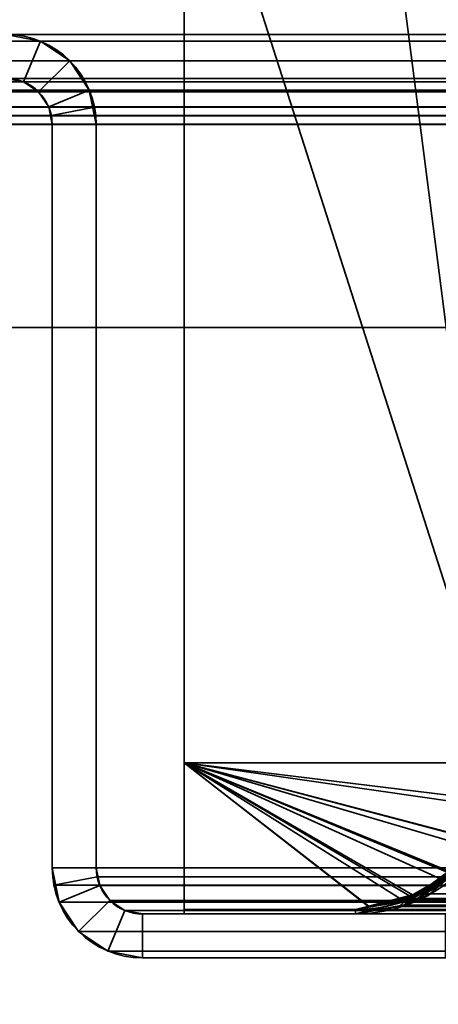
# Model space of a CAD drawing. Header units: millimetres. Extents: x -603 to 3703, y -115 to 193.
# Tile 585 of 656: x 1022 to 1037, y 47 to 81. Entities that reach past the tile are written whole.
import ezdxf

# ---------------------------------------------------------------- set-up
doc = ezdxf.new("R2010")
doc.units = ezdxf.units.MM
doc.layers.add('152', color=7, linetype='Continuous', true_color=0xffffff)

# ---------------------------------------------------------------- blocks, each defined once
blk = doc.blocks.new('UG_SURFACE_002')
at = {"layer": '152', "color": 252, "linetype": 'Continuous', "lineweight": 35}
for points in [[(2165, -18, 2212.25), (2165, 174.4, 2212.25), (835, 174.4, 2212.25), (835, -18, 2212.25)], [(985, -18, 2062.25), (985, 174.4, 2062.25), (2015, 174.4, 2062.25), (2015, -18, 2062.25)]]:
    blk.add_3dface(points, dxfattribs=at)
blk = doc.blocks.new('UG_SURFACE_050')
at = {"layer": '152', "color": 252, "linetype": 'Continuous', "lineweight": 35}
for points in [[(1023.099, 79.766, 2024.151), (1023.099, 79.766, -8.75), (1021.92, 80, -8.75), (1021.92, 80, 2025.33)], [(1021.92, 78.5, 2025.33), (1022.525, 78.38, 2024.725), (1023.099, 79.766, 2024.151), (1021.92, 80, 2025.33)], [(1021.92, 80, -8.75), (1023.099, 79.766, -8.75), (1022.525, 78.38, -8.75), (1021.92, 78.5, -8.75)], [(1022.525, 78.38, 2024.725), (1023.037, 78.037, 2024.213), (1024.098, 79.098, 2023.152), (1023.099, 79.766, 2024.151)], [(1023.037, 78.037, -8.75), (1022.525, 78.38, -8.75), (1023.099, 79.766, -8.75), (1024.098, 79.098, -8.75)], [(1024.098, 79.098, 2023.152), (1024.098, 79.098, -8.75), (1023.099, 79.766, -8.75), (1023.099, 79.766, 2024.151)], [(1024.765, 78.099, 2022.485), (1024.098, 79.098, 2023.152), (1023.037, 78.037, 2024.213), (1023.38, 77.525, 2023.87)], [(1024.098, 79.098, -8.75), (1024.765, 78.099, -8.75), (1023.38, 77.525, -8.75), (1023.037, 78.037, -8.75)], [(1024.765, 78.099, 2022.485), (1024.765, 78.099, -8.75), (1024.098, 79.098, -8.75), (1024.098, 79.098, 2023.152)], [(1021.92, 78.5, 2025.33), (1021.92, 78.5, -8.75), (1022.525, 78.38, -8.75), (1022.525, 78.38, 2024.725)], [(1022.525, 78.38, 2024.725), (1022.525, 78.38, -8.75), (1023.037, 78.037, -8.75), (1023.037, 78.037, 2024.213)], [(1023.037, 78.037, 2024.213), (1023.037, 78.037, -8.75), (1023.38, 77.525, -8.75), (1023.38, 77.525, 2023.87)], [(1024.941, 77.521, 2022.309), (1024.765, 78.099, 2022.485), (1023.38, 77.525, 2023.87), (1023.47, 77.228, 2023.78)], [(1023.5, 76.92, -8.75), (1023.38, 77.525, -8.75), (1024.765, 78.099, -8.75), (1025, 76.92, -8.75)], [(1024.765, 78.099, -8.75), (1024.765, 78.099, 2022.485), (1024.941, 77.521, 2022.309)], [(1024.941, 77.521, 2022.309), (1025, 76.92, -8.75), (1024.765, 78.099, -8.75)], [(1023.38, 77.525, -8.75), (1023.5, 76.92, -8.75), (1023.5, 76.92, 2023.75)], [(1023.5, 76.92, 2023.75), (1023.47, 77.228, 2023.78), (1023.38, 77.525, -8.75)], [(1023.47, 77.228, 2023.78), (1023.38, 77.525, 2023.87), (1023.38, 77.525, -8.75)], [(1025, 76.92, 2022.25), (1024.941, 77.521, 2022.309), (1023.47, 77.228, 2023.78), (1023.5, 76.92, 2023.75)], [(1024.941, 77.521, 2022.309), (1025, 76.92, 2022.25), (1025, 76.92, -8.75)], [(1023.5, 51.58, 2023.75), (1023.5, 76.92, 2023.75), (1023.5, 76.92, -8.75), (1023.5, 51.58, -8.75)], [(1025, 51.58, 2022.25), (1025, 76.92, 2022.25), (1023.5, 76.92, 2023.75), (1023.5, 51.58, 2023.75)], [(1025, 76.92, -8.75), (1025, 51.58, -8.75), (1023.5, 51.58, -8.75), (1023.5, 76.92, -8.75)], [(1025, 51.58, 2022.25), (1025, 51.58, -8.75), (1025, 76.92, -8.75), (1025, 76.92, 2022.25)], [(1023.5, 51.58, -8.75), (1023.734, 50.401, -8.75), (1023.734, 50.401, 2023.515)], [(1023.734, 50.401, 2023.515), (1023.559, 50.979, 2023.691), (1023.5, 51.58, -8.75)], [(1023.559, 50.979, 2023.691), (1023.5, 51.58, 2023.75), (1023.5, 51.58, -8.75)], [(1023.5, 51.58, 2023.75), (1023.559, 50.979, 2023.691), (1025.03, 51.272, 2022.22), (1025, 51.58, 2022.25)], [(1025, 51.58, -8.75), (1025.12, 50.975, -8.75), (1023.734, 50.401, -8.75), (1023.5, 51.58, -8.75)], [(1025, 51.58, -8.75), (1025.03, 51.272, 2022.22), (1025.12, 50.975, 2022.13)], [(1025, 51.58, -8.75), (1025, 51.58, 2022.25), (1025.03, 51.272, 2022.22)], [(1025.12, 50.975, 2022.13), (1025.12, 50.975, -8.75), (1025, 51.58, -8.75)], [(1023.559, 50.979, 2023.691), (1023.734, 50.401, 2023.515), (1025.12, 50.975, 2022.13), (1025.03, 51.272, 2022.22)], [(1023.734, 50.401, 2023.515), (1024.402, 49.402, 2022.848), (1025.463, 50.463, 2021.787), (1025.12, 50.975, 2022.13)], [(1024.402, 49.402, -8.75), (1023.734, 50.401, -8.75), (1025.12, 50.975, -8.75), (1025.463, 50.463, -8.75)], [(1025.463, 50.463, 2021.787), (1025.463, 50.463, -8.75), (1025.12, 50.975, -8.75), (1025.12, 50.975, 2022.13)], [(1023.734, 50.401, 2023.515), (1023.734, 50.401, -8.75), (1024.402, 49.402, -8.75), (1024.402, 49.402, 2022.848)], [(1025.975, 50.12, 2021.275), (1025.463, 50.463, 2021.787), (1024.402, 49.402, 2022.848), (1025.401, 48.734, 2021.849)], [(1025.463, 50.463, -8.75), (1025.975, 50.12, -8.75), (1025.401, 48.734, -8.75), (1024.402, 49.402, -8.75)], [(1025.975, 50.12, 2021.275), (1025.975, 50.12, -8.75), (1025.463, 50.463, -8.75), (1025.463, 50.463, 2021.787)], [(1026.58, 50, 2020.67), (1025.975, 50.12, 2021.275), (1025.401, 48.734, 2021.849), (1026.58, 48.5, 2020.67)], [(1026.58, 48.5, -8.75), (1025.401, 48.734, -8.75), (1025.975, 50.12, -8.75), (1026.58, 50, -8.75)], [(1026.58, 50, 2020.67), (1026.58, 50, -8.75), (1025.975, 50.12, -8.75), (1025.975, 50.12, 2021.275)], [(1036.92, 50, 2010.33), (1036.92, 50, -8.75), (1026.58, 50, -8.75), (1026.58, 50, 2020.67)], [(1036.92, 50, 2010.33), (1026.58, 50, 2020.67), (1026.58, 48.5, 2020.67), (1036.92, 48.5, 2010.33)], [(1026.58, 50, -8.75), (1036.92, 50, -8.75), (1036.92, 48.5, -8.75), (1026.58, 48.5, -8.75)], [(1024.402, 49.402, 2022.848), (1024.402, 49.402, -8.75), (1025.401, 48.734, -8.75), (1025.401, 48.734, 2021.849)], [(1025.401, 48.734, 2021.849), (1025.401, 48.734, -8.75), (1026.58, 48.5, -8.75), (1026.58, 48.5, 2020.67)], [(1036.92, 48.5, 2010.33), (1026.58, 48.5, 2020.67), (1026.58, 48.5, -8.75), (1036.92, 48.5, -8.75)]]:
    blk.add_3dface(points, dxfattribs=at)
blk = doc.blocks.new('UG_SURFACE_055')
at = {"layer": '152', "color": 252, "linetype": 'Continuous', "lineweight": 35}
for points in [[(1998.92, 80, 2046.17), (1001.08, 80, 2046.17), (999.901, 79.766, 2047.349), (2000.099, 79.766, 2047.349)], [(1021.92, 80, 2025.33), (1001.08, 80, 2046.17), (1998.92, 80, 2046.17), (1978.08, 80, 2025.33)], [(1976.901, 79.766, 2024.151), (1023.099, 79.766, 2024.151), (1021.92, 80, 2025.33), (1978.08, 80, 2025.33)], [(1021.92, 80, 2025.33), (1023.099, 79.766, 2024.151), (1022.525, 78.38, 2024.725), (1021.92, 78.5, 2025.33)], [(2000.099, 79.766, 2047.349), (999.901, 79.766, 2047.349), (998.902, 79.098, 2048.348), (2001.098, 79.098, 2048.348)], [(1023.099, 79.766, 2024.151), (1024.098, 79.098, 2023.152), (1023.037, 78.037, 2024.213), (1022.525, 78.38, 2024.725)], [(1975.902, 79.098, 2023.152), (1024.098, 79.098, 2023.152), (1023.099, 79.766, 2024.151), (1976.901, 79.766, 2024.151)], [(2001.098, 79.098, 2048.348), (998.902, 79.098, 2048.348), (998.234, 78.099, 2049.016), (2001.765, 78.099, 2049.016)], [(1023.38, 77.525, 2023.87), (1023.037, 78.037, 2024.213), (1024.098, 79.098, 2023.152), (1024.765, 78.099, 2022.485)], [(1975.235, 78.099, 2022.485), (1024.765, 78.099, 2022.485), (1024.098, 79.098, 2023.152), (1975.902, 79.098, 2023.152)], [(2000.037, 78.037, 2047.287), (999.963, 78.037, 2047.287), (1000.475, 78.38, 2046.775), (1999.525, 78.38, 2046.775)], [(1999.525, 78.38, 2046.775), (1000.475, 78.38, 2046.775), (1001.08, 78.5, 2046.17), (1998.92, 78.5, 2046.17)], [(1021.92, 78.5, 2025.33), (1978.08, 78.5, 2025.33), (1998.92, 78.5, 2046.17), (1001.08, 78.5, 2046.17)], [(1978.08, 78.5, 2025.33), (1021.92, 78.5, 2025.33), (1022.525, 78.38, 2024.725), (1977.475, 78.38, 2024.725)], [(1977.475, 78.38, 2024.725), (1022.525, 78.38, 2024.725), (1023.037, 78.037, 2024.213), (1976.963, 78.037, 2024.213)], [(2001.941, 77.521, 2049.191), (2001.765, 78.099, 2049.016), (998.234, 78.099, 2049.016), (998.059, 77.521, 2049.191)], [(2000.38, 77.525, 2047.63), (999.62, 77.525, 2047.63), (999.963, 78.037, 2047.287), (2000.037, 78.037, 2047.287)], [(1976.963, 78.037, 2024.213), (1023.037, 78.037, 2024.213), (1023.38, 77.525, 2023.87), (1976.62, 77.525, 2023.87)], [(1023.47, 77.228, 2023.78), (1023.38, 77.525, 2023.87), (1024.765, 78.099, 2022.485), (1024.941, 77.521, 2022.309)], [(1024.941, 77.521, 2022.309), (1024.765, 78.099, 2022.485), (1975.235, 78.099, 2022.485)], [(1024.941, 77.521, 2022.309), (1975.235, 78.099, 2022.485), (1975.059, 77.521, 2022.309)], [(998, 76.92, 2049.25), (2002, 76.92, 2049.25), (2001.941, 77.521, 2049.191)], [(998.059, 77.521, 2049.191), (998, 76.92, 2049.25), (2001.941, 77.521, 2049.191)], [(999.53, 77.228, 2047.72), (999.62, 77.525, 2047.63), (2000.38, 77.525, 2047.63), (2000.47, 77.228, 2047.72)], [(1976.53, 77.228, 2023.78), (1023.38, 77.525, 2023.87), (1023.47, 77.228, 2023.78)], [(1976.53, 77.228, 2023.78), (1976.62, 77.525, 2023.87), (1023.38, 77.525, 2023.87)], [(1023.5, 76.92, 2023.75), (1023.47, 77.228, 2023.78), (1024.941, 77.521, 2022.309), (1025, 76.92, 2022.25)], [(1975.059, 77.521, 2022.309), (1025, 76.92, 2022.25), (1024.941, 77.521, 2022.309)], [(1975.059, 77.521, 2022.309), (1975, 76.92, 2022.25), (1025, 76.92, 2022.25)], [(998, 76.92, 2049.25), (998, 70, 2049.25), (2002, 70, 2049.25), (2002, 76.92, 2049.25)], [(2000.5, 76.92, 2047.75), (999.5, 76.92, 2047.75), (999.53, 77.228, 2047.72)], [(999.5, 76.92, 2047.75), (2000.5, 76.92, 2047.75), (2000.5, 70, 2047.75), (999.5, 70, 2047.75)], [(2000.47, 77.228, 2047.72), (2000.5, 76.92, 2047.75), (999.53, 77.228, 2047.72)], [(1023.47, 77.228, 2023.78), (1976.5, 76.92, 2023.75), (1976.53, 77.228, 2023.78)], [(1023.47, 77.228, 2023.78), (1023.5, 76.92, 2023.75), (1976.5, 76.92, 2023.75)], [(1023.5, 51.58, 2023.75), (1976.5, 51.58, 2023.75), (1976.5, 76.92, 2023.75), (1023.5, 76.92, 2023.75)], [(1023.5, 51.58, 2023.75), (1023.5, 76.92, 2023.75), (1025, 76.92, 2022.25), (1025, 51.58, 2022.25)], [(1025, 51.58, 2022.25), (1025, 76.92, 2022.25), (1975, 76.92, 2022.25), (1975, 51.58, 2022.25)], [(999.5, 70, 2047.75), (2000.5, 70, 2047.75), (2002, 70, 2049.25), (998, 70, 2049.25)], [(1976.5, 51.58, 2023.75), (1023.5, 51.58, 2023.75), (1023.559, 50.979, 2023.691)], [(1025, 51.58, 2022.25), (1025.03, 51.272, 2022.22), (1023.559, 50.979, 2023.691), (1023.5, 51.58, 2023.75)], [(1976.441, 50.979, 2023.691), (1976.5, 51.58, 2023.75), (1023.559, 50.979, 2023.691)], [(1025.03, 51.272, 2022.22), (1025, 51.58, 2022.25), (1975, 51.58, 2022.25)], [(1025.03, 51.272, 2022.22), (1975, 51.58, 2022.25), (1974.97, 51.272, 2022.22)], [(1025.03, 51.272, 2022.22), (1025.12, 50.975, 2022.13), (1023.734, 50.401, 2023.515), (1023.559, 50.979, 2023.691)], [(1974.97, 51.272, 2022.22), (1974.88, 50.975, 2022.13), (1025.12, 50.975, 2022.13), (1025.03, 51.272, 2022.22)], [(1023.559, 50.979, 2023.691), (1023.734, 50.401, 2023.515), (1976.266, 50.401, 2023.515), (1976.441, 50.979, 2023.691)], [(1025.12, 50.975, 2022.13), (1025.463, 50.463, 2021.787), (1024.402, 49.402, 2022.848), (1023.734, 50.401, 2023.515)], [(1974.537, 50.463, 2021.787), (1025.463, 50.463, 2021.787), (1025.12, 50.975, 2022.13), (1974.88, 50.975, 2022.13)], [(1976.266, 50.401, 2023.515), (1023.734, 50.401, 2023.515), (1024.402, 49.402, 2022.848), (1975.598, 49.402, 2022.848)], [(1025.401, 48.734, 2021.849), (1024.402, 49.402, 2022.848), (1025.463, 50.463, 2021.787), (1025.975, 50.12, 2021.275)], [(1974.025, 50.12, 2021.275), (1025.975, 50.12, 2021.275), (1025.463, 50.463, 2021.787), (1974.537, 50.463, 2021.787)], [(1026.58, 48.5, 2020.67), (1025.401, 48.734, 2021.849), (1025.975, 50.12, 2021.275), (1026.58, 50, 2020.67)], [(1973.42, 50, 2020.67), (1026.58, 50, 2020.67), (1025.975, 50.12, 2021.275), (1974.025, 50.12, 2021.275)], [(1036.92, 50, 2010.33), (1026.58, 50, 2020.67), (1973.42, 50, 2020.67), (1963.08, 50, 2010.33)], [(1026.58, 50, 2020.67), (1036.92, 50, 2010.33), (1036.92, 48.5, 2010.33), (1026.58, 48.5, 2020.67)], [(1975.598, 49.402, 2022.848), (1024.402, 49.402, 2022.848), (1025.401, 48.734, 2021.849), (1974.599, 48.734, 2021.849)], [(1974.599, 48.734, 2021.849), (1025.401, 48.734, 2021.849), (1026.58, 48.5, 2020.67), (1973.42, 48.5, 2020.67)], [(1036.92, 48.5, 2010.33), (1963.08, 48.5, 2010.33), (1973.42, 48.5, 2020.67), (1026.58, 48.5, 2020.67)]]:
    blk.add_3dface(points, dxfattribs=at)
blk = doc.blocks.new('UG_SURFACE_061')
at = {"layer": '152', "color": 41, "linetype": 'Continuous', "lineweight": 35}
for points in [[(1027, 147.3, -5.75), (1027, 173.15, -5.75), (1038.85, 173.15, -5.75), (1038.85, 55.15, -5.75)], [(1028, 89, 2019.25), (1028, 55.15, 2019.25), (1038.85, 55.15, 2008.4), (1038.85, 173.15, 2008.4)], [(1028, 89, -5.75), (1027, 147.3, -5.75), (1038.85, 55.15, -5.75)], [(1028, 55.15, 2019.25), (1028, 89, 2019.25), (1028, 89, -5.75), (1028, 55.15, -5.75)], [(1038.85, 55.15, -5.75), (1028, 55.15, -5.75), (1028, 89, -5.75)], [(1028, 55.15, 2019.25), (1028, 55.15, -5.75), (1038.85, 55.15, -5.75), (1038.85, 55.15, 2008.4)]]:
    blk.add_3dface(points, dxfattribs=at)
blk = doc.blocks.new('UG_SURFACE_064')
at = {"layer": '152', "color": 7, "linetype": 'Continuous', "lineweight": 35}
for points in [[(1035.742, 50.368, -5.75), (1036.932, 51.143, -5.75), (1037.448, 51.609, 2009.802)], [(1037.448, 51.609, 2009.802), (1036.32, 50.631, 2010.93), (1035.742, 50.368, -5.75)], [(1037.373, 51.647, 2009.877), (1036.116, 50.693, 2011.134), (1036.32, 50.631, 2010.93), (1037.448, 51.609, 2009.802)], [(1036.116, 50.693, 2011.134), (1037.373, 51.647, 2009.877), (1037.386, 51.614, -5.75)], [(1036.116, 50.693, 2011.134), (1037.386, 51.614, -5.75), (1036.844, 51.256, -5.75)], [(1036.844, 51.256, -5.75), (1035.68, 50.589, 2011.57), (1036.116, 50.693, 2011.134)], [(1036.844, 51.256, -5.75), (1035.728, 50.516, -5.75), (1035.68, 50.589, 2011.57)], [(1035.728, 50.516, -5.75), (1036.844, 51.256, -5.75), (1036.932, 51.143, -5.75), (1035.742, 50.368, -5.75)], [(1035.68, 50.589, 2011.57), (1033.85, 50.15, 2013.4), (1033.85, 50, 2013.4), (1035.73, 50.48, 2011.519)], [(1035.561, 50.484, -5.75), (1033.85, 50.15, 2013.4), (1035.68, 50.589, 2011.57)], [(1035.561, 50.484, -5.75), (1034.122, 50.203, -5.75), (1033.85, 50.15, 2013.4)], [(1033.85, 50, -5.75), (1034.131, 50.054, -5.75), (1035.73, 50.48, 2011.519)], [(1035.73, 50.48, 2011.519), (1033.85, 50, 2013.4), (1033.85, 50, -5.75)], [(1035.614, 50.338, -5.75), (1034.131, 50.054, -5.75), (1034.122, 50.203, -5.75), (1035.561, 50.484, -5.75)], [(1035.73, 50.48, 2011.519), (1034.131, 50.054, -5.75), (1035.614, 50.338, -5.75)], [(1035.68, 50.589, 2011.57), (1035.689, 50.508, -5.75), (1035.561, 50.484, -5.75)], [(1035.731, 50.361, -5.75), (1035.614, 50.338, -5.75), (1035.561, 50.484, -5.75), (1035.689, 50.508, -5.75)], [(1035.73, 50.48, 2011.519), (1035.614, 50.338, -5.75), (1035.731, 50.361, -5.75)], [(1035.73, 50.48, 2011.519), (1036.32, 50.631, 2010.93), (1036.116, 50.693, 2011.134), (1035.68, 50.589, 2011.57)], [(1035.728, 50.516, -5.75), (1035.689, 50.508, -5.75), (1035.68, 50.589, 2011.57)], [(1035.689, 50.508, -5.75), (1035.728, 50.516, -5.75), (1035.742, 50.368, -5.75), (1035.731, 50.361, -5.75)], [(1036.32, 50.631, 2010.93), (1035.73, 50.48, 2011.519), (1035.742, 50.368, -5.75)], [(1035.731, 50.361, -5.75), (1035.742, 50.368, -5.75), (1035.73, 50.48, 2011.519)], [(1033.85, 50.15, 2013.4), (1028, 50.15, 2019.25), (1028, 50, 2019.25), (1033.85, 50, 2013.4)], [(1028, 50.15, -5.75), (1033.85, 50.15, -5.75), (1033.85, 50, -5.75), (1028, 50, -5.75)], [(1028, 50.15, -5.75), (1028, 50, -5.75), (1028, 50, 2019.25), (1028, 50.15, 2019.25)], [(1033.85, 50.15, 2013.4), (1033.85, 50.15, -5.75), (1028, 50.15, -5.75), (1028, 50.15, 2019.25)], [(1034.131, 50.054, -5.75), (1033.85, 50, -5.75), (1033.85, 50.15, -5.75), (1034.122, 50.203, -5.75)], [(1034.122, 50.203, -5.75), (1033.85, 50.15, -5.75), (1033.85, 50.15, 2013.4)], [(1033.85, 50, 2013.4), (1028, 50, 2019.25), (1028, 50, -5.75), (1033.85, 50, -5.75)]]:
    blk.add_3dface(points, dxfattribs=at)
blk = doc.blocks.new('UG_SURFACE_065')
at = {"layer": '152', "color": 14, "linetype": 'Continuous', "lineweight": 35}
for points in [[(1028, 55.15, -5.75), (1038.594, 53.861, -5.75), (1038.469, 53.237, -5.75), (1037.997, 52.529, -5.75)], [(1037.997, 52.529, -5.75), (1037.386, 51.614, -5.75), (1037.051, 51.391, -5.75), (1028, 55.15, -5.75)], [(1028, 55.15, -5.75), (1035.796, 50.552, -5.75), (1035.763, 50.531, -5.75), (1034.3, 50.24, -5.75)], [(1028, 55.15, -5.75), (1038.85, 55.15, -5.75), (1038.594, 53.861, -5.75)], [(1037.051, 51.391, -5.75), (1035.796, 50.552, -5.75), (1028, 55.15, -5.75)], [(1034.3, 50.24, -5.75), (1033.85, 50.15, -5.75), (1028, 50.15, -5.75), (1028, 55.15, -5.75)], [(1028, 50.15, 2019.25), (1028, 55.15, 2019.25), (1028, 55.15, -5.75), (1028, 50.15, -5.75)], [(1038.85, 55.15, 2008.4), (1038.85, 55.15, -5.75), (1028, 55.15, -5.75), (1028, 55.15, 2019.25)], [(1028, 55.15, 2019.25), (1034.301, 50.269, 2012.949), (1035.785, 50.659, 2011.465)], [(1035.785, 50.659, 2011.465), (1036.311, 50.797, 2010.939), (1037.029, 51.464, 2010.221), (1028, 55.15, 2019.25)], [(1028, 55.15, 2019.25), (1028, 50.15, 2019.25), (1033.85, 50.15, 2013.4), (1034.301, 50.269, 2012.949)], [(1037.029, 51.464, 2010.221), (1038.007, 52.372, 2009.243), (1038.061, 52.49, 2009.189), (1028, 55.15, 2019.25)], [(1038.061, 52.49, 2009.189), (1038.677, 53.845, 2008.574), (1028, 55.15, 2019.25)], [(1038.677, 53.845, 2008.574), (1038.677, 53.846, 2008.573), (1038.85, 55.15, 2008.4), (1028, 55.15, 2019.25)], [(1038.594, 53.861, -5.75), (1038.85, 55.15, -5.75), (1038.85, 55.15, 2008.4)], [(1038.85, 55.15, 2008.4), (1038.677, 53.846, 2008.573), (1038.594, 53.861, -5.75)], [(1037.997, 52.529, -5.75), (1038.469, 53.237, -5.75), (1038.677, 53.845, 2008.574)], [(1038.677, 53.845, 2008.574), (1038.061, 52.49, 2009.189), (1037.997, 52.529, -5.75)], [(1038.469, 53.237, -5.75), (1038.594, 53.861, -5.75), (1038.677, 53.845, 2008.574)], [(1038.677, 53.846, 2008.573), (1038.677, 53.845, 2008.574), (1038.594, 53.861, -5.75)], [(1037.051, 51.391, -5.75), (1037.386, 51.614, -5.75), (1038.061, 52.49, 2009.189)], [(1038.061, 52.49, 2009.189), (1038.007, 52.372, 2009.243), (1037.051, 51.391, -5.75)], [(1037.386, 51.614, -5.75), (1037.997, 52.529, -5.75), (1038.061, 52.49, 2009.189)], [(1038.007, 52.372, 2009.243), (1037.029, 51.464, 2010.221), (1037.051, 51.391, -5.75)], [(1035.796, 50.552, -5.75), (1037.051, 51.391, -5.75), (1037.029, 51.464, 2010.221)], [(1037.029, 51.464, 2010.221), (1036.311, 50.797, 2010.939), (1035.796, 50.552, -5.75)], [(1036.311, 50.797, 2010.939), (1035.785, 50.659, 2011.465), (1035.796, 50.552, -5.75)], [(1034.3, 50.24, -5.75), (1035.763, 50.531, -5.75), (1035.785, 50.659, 2011.465)], [(1035.785, 50.659, 2011.465), (1034.301, 50.269, 2012.949), (1034.3, 50.24, -5.75)], [(1035.763, 50.531, -5.75), (1035.796, 50.552, -5.75), (1035.785, 50.659, 2011.465)], [(1028, 50.15, 2019.25), (1028, 50.15, -5.75), (1033.85, 50.15, -5.75), (1033.85, 50.15, 2013.4)], [(1033.85, 50.15, -5.75), (1034.3, 50.24, -5.75), (1034.301, 50.269, 2012.949)], [(1034.301, 50.269, 2012.949), (1033.85, 50.15, 2013.4), (1033.85, 50.15, -5.75)]]:
    blk.add_3dface(points, dxfattribs=at)
blk = doc.blocks.new('UG_SURFACE_066')
at = {"layer": '152', "color": 14, "linetype": 'Continuous', "lineweight": 35}
for points in [[(1028, 55.15, 2019.25), (1036.762, 51.184, 2010.488), (1036.116, 50.693, 2011.134), (1035.38, 50.517, 2011.87)], [(1028, 55.15, 2019.25), (1037.864, 52.257, 2009.386), (1037.534, 51.769, 2009.716), (1036.762, 51.184, 2010.488)], [(1028, 55.15, 2019.25), (1038.571, 53.63, 2008.68), (1038.357, 52.984, 2008.893), (1037.864, 52.257, 2009.386)], [(1028, 55.15, 2019.25), (1038.85, 55.15, 2008.4), (1038.759, 54.198, 2008.492), (1038.571, 53.63, 2008.68)], [(1035.38, 50.517, 2011.87), (1033.85, 50.15, 2013.4), (1028, 50.15, 2019.25), (1028, 55.15, 2019.25)], [(1972, 50.15, 2019.25), (1972, 55.15, 2019.25), (1028, 55.15, 2019.25), (1028, 50.15, 2019.25)], [(1972, 55.15, 2019.25), (1961.15, 55.15, 2008.4), (1038.85, 55.15, 2008.4), (1028, 55.15, 2019.25)], [(1036.116, 50.693, 2011.134), (1963.232, 51.184, 2010.482), (1964.471, 50.44, 2011.721)], [(1036.116, 50.693, 2011.134), (1036.762, 51.184, 2010.488), (1963.232, 51.184, 2010.482)], [(1033.85, 50.15, 2013.4), (1035.38, 50.517, 2011.87), (1964.607, 50.417, 2011.857)], [(1964.607, 50.417, 2011.857), (1966.15, 50.15, 2013.4), (1033.85, 50.15, 2013.4)], [(1964.471, 50.44, 2011.721), (1035.38, 50.517, 2011.87), (1036.116, 50.693, 2011.134)], [(1964.471, 50.44, 2011.721), (1964.607, 50.417, 2011.857), (1035.38, 50.517, 2011.87)], [(1966.15, 50.15, 2013.4), (1972, 50.15, 2019.25), (1028, 50.15, 2019.25), (1033.85, 50.15, 2013.4)]]:
    blk.add_3dface(points, dxfattribs=at)
blk = doc.blocks.new('UG_SURFACE_067')
at = {"layer": '152', "color": 7, "linetype": 'Continuous', "lineweight": 35}
for points in [[(1036.676, 50.957, 2010.574), (1035.579, 50.299, 2011.671), (1035.682, 50.532, 2011.568), (1037.218, 51.454, 2010.032)], [(1037.218, 51.454, 2010.032), (1035.682, 50.532, 2011.568), (1964.32, 50.589, 2011.57)], [(1035.579, 50.299, 2011.671), (1036.676, 50.957, 2010.574), (1963.323, 50.934, 2010.573)], [(1035.579, 50.299, 2011.671), (1963.323, 50.934, 2010.573), (1963.816, 50.559, 2011.066)], [(1035.334, 50.257, 2011.916), (1033.85, 50, 2013.4), (1033.85, 50.15, 2013.4), (1035.529, 50.44, 2011.721)], [(1035.529, 50.44, 2011.721), (1033.85, 50.15, 2013.4), (1966.15, 50.15, 2013.4)], [(1963.816, 50.559, 2011.066), (1035.334, 50.257, 2011.916), (1035.579, 50.299, 2011.671)], [(1963.816, 50.559, 2011.066), (1964.679, 50.352, 2011.929), (1035.334, 50.257, 2011.916)], [(1035.529, 50.44, 2011.721), (1035.579, 50.299, 2011.671), (1035.334, 50.257, 2011.916)], [(1035.529, 50.44, 2011.721), (1966.15, 50.15, 2013.4), (1964.32, 50.589, 2011.57)], [(1964.32, 50.589, 2011.57), (1035.682, 50.532, 2011.568), (1035.529, 50.44, 2011.721)], [(1035.579, 50.299, 2011.671), (1035.529, 50.44, 2011.721), (1035.682, 50.532, 2011.568)], [(1028, 50.15, 2019.25), (1028, 50, 2019.25), (1972, 50, 2019.25), (1972, 50.15, 2019.25)], [(1033.85, 50, 2013.4), (1028, 50, 2019.25), (1028, 50.15, 2019.25), (1033.85, 50.15, 2013.4)], [(1972, 50.15, 2019.25), (1966.15, 50.15, 2013.4), (1033.85, 50.15, 2013.4), (1028, 50.15, 2019.25)], [(1966.15, 50, 2013.4), (1033.85, 50, 2013.4), (1035.334, 50.257, 2011.916)], [(1035.334, 50.257, 2011.916), (1964.679, 50.352, 2011.929), (1966.15, 50, 2013.4)], [(1972, 50, 2019.25), (1028, 50, 2019.25), (1033.85, 50, 2013.4), (1966.15, 50, 2013.4)]]:
    blk.add_3dface(points, dxfattribs=at)
blk = doc.blocks.new('UG_SURFACE_068')
at = {"layer": '152', "color": 41, "linetype": 'Continuous', "lineweight": 35}
for points in [[(1027, 147.3, 2020.25), (1027, 173.15, 2020.25), (1038.85, 173.15, 2008.4), (1038.85, 55.15, 2008.4)], [(1028, 89, 2019.25), (1027, 147.3, 2020.25), (1038.85, 55.15, 2008.4)], [(1972, 55.15, 2019.25), (1972, 89, 2019.25), (1028, 89, 2019.25), (1028, 55.15, 2019.25)], [(1038.85, 55.15, 2008.4), (1028, 55.15, 2019.25), (1028, 89, 2019.25)], [(1961.15, 55.15, 2008.4), (1972, 55.15, 2019.25), (1028, 55.15, 2019.25), (1038.85, 55.15, 2008.4)]]:
    blk.add_3dface(points, dxfattribs=at)

msp = doc.modelspace()

# ---------------------------------------------------------------- linework, layer by layer
at = {"layer": '152', "linetype": 'Continuous', "lineweight": -3}
for p, q in [((1028, 89, -5.75), (1028, 55.15, -5.75)), ((1028, 55.15, 2019.25), (1028, 89, 2019.25)), ((1028, 55.15, 2019.25), (1028, 89, 2019.25)), ((1998.92, 80, 2046.17), (1001.08, 80, 2046.17)), ((1978.08, 80, 2025.33), (1021.92, 80, 2025.33)), ((1998.92, 78.5, 2046.17), (1001.08, 78.5, 2046.17)), ((1978.08, 78.5, 2025.33), (1021.92, 78.5, 2025.33)), ((2002, 76.92, 2049.25), (998, 76.92, 2049.25)), ((2000.5, 76.92, 2047.75), (999.5, 76.92, 2047.75)), ((1023.5, 51.58, 2023.75), (1023.5, 76.92, 2023.75)), ((1023.5, 76.92, 2023.75), (1023.5, 76.92, -8.75)), ((1976.5, 76.92, 2023.75), (1023.5, 76.92, 2023.75)), ((1023.5, 51.58, 2023.75), (1023.5, 76.92, 2023.75)), ((1023.5, 76.92, -8.75), (1023.5, 51.58, -8.75)), ((1025, 51.58, 2022.25), (1025, 76.92, 2022.25)), ((1975, 76.92, 2022.25), (1025, 76.92, 2022.25)), ((1025, 76.92, 2022.25), (1025, 76.92, -8.75)), ((1025, 51.58, 2022.25), (1025, 76.92, 2022.25)), ((1025, 76.92, -8.75), (1025, 51.58, -8.75)), ((2002, 70, 2049.25), (998, 70, 2049.25)), ((2000.5, 70, 2047.75), (999.5, 70, 2047.75)), ((1038.85, 55.15, 2008.4), (1028, 55.15, 2019.25)), ((1028, 50.15, 2019.25), (1028, 55.15, 2019.25)), ((1028, 55.15, 2019.25), (1038.85, 55.15, 2008.4)), ((1028, 50.15, 2019.25), (1028, 55.15, 2019.25)), ((1038.85, 55.15, -5.75), (1028, 55.15, -5.75)), ((1972, 55.15, 2019.25), (1028, 55.15, 2019.25)), ((1028, 55.15, 2019.25), (1038.85, 55.15, 2008.4)), ((1028, 55.15, -5.75), (1038.85, 55.15, -5.75)), ((1028, 55.15, 2019.25), (1972, 55.15, 2019.25)), ((1038.85, 55.15, 2008.4), (1028, 55.15, 2019.25)), ((1028, 55.15, -5.75), (1028, 55.15, 2019.25)), ((1028, 55.15, -5.75), (1028, 50.15, -5.75)), ((1028, 55.15, 2019.25), (1028, 55.15, -5.75)), ((1976.5, 51.58, 2023.75), (1023.5, 51.58, 2023.75)), ((1023.5, 51.58, 2023.75), (1023.5, 51.58, -8.75)), ((1025, 51.58, 2022.25), (1025, 51.58, -8.75)), ((1975, 51.58, 2022.25), (1025, 51.58, 2022.25)), ((1033.85, 50.15, 2013.4), (1028, 50.15, 2019.25)), ((1028, 50.15, 2019.25), (1033.85, 50.15, 2013.4)), ((1028, 50.15, -5.75), (1028, 50, -5.75)), ((1028, 50.15, 2019.25), (1028, 50.15, -5.75)), ((1028, 50.15, 2019.25), (1033.85, 50.15, 2013.4)), ((1028, 50.15, -5.75), (1033.85, 50.15, -5.75)), ((1028, 50.15, 2019.25), (1972, 50.15, 2019.25)), ((1033.85, 50.15, -5.75), (1028, 50.15, -5.75)), ((1033.85, 50.15, 2013.4), (1028, 50.15, 2019.25)), ((1028, 50, 2019.25), (1028, 50.15, 2019.25)), ((1028, 50.15, -5.75), (1028, 50.15, 2019.25)), ((1972, 50.15, 2019.25), (1028, 50.15, 2019.25)), ((1028, 50, 2019.25), (1028, 50.15, 2019.25)), ((1966.15, 50.15, 2013.4), (1033.85, 50.15, 2013.4)), ((1033.85, 50.15, 2013.4), (1033.85, 50.15, -5.75)), ((1033.85, 50.15, 2013.4), (1033.85, 50.15, -5.75)), ((1966.15, 50.15, 2013.4), (1033.85, 50.15, 2013.4)), ((1026.58, 50, 2020.67), (1026.58, 50, -8.75)), ((1026.58, 50, -8.75), (1036.92, 50, -8.75)), ((1036.92, 50, 2010.33), (1026.58, 50, 2020.67)), ((1036.92, 50, 2010.33), (1026.58, 50, 2020.67)), ((1973.42, 50, 2020.67), (1026.58, 50, 2020.67)), ((1033.85, 50, 2013.4), (1028, 50, 2019.25)), ((1028, 50, 2019.25), (1033.85, 50, 2013.4)), ((1028, 50, 2019.25), (1028, 50, -5.75)), ((1972, 50, 2019.25), (1028, 50, 2019.25)), ((1028, 50, -5.75), (1033.85, 50, -5.75)), ((1966.15, 50, 2013.4), (1033.85, 50, 2013.4)), ((1033.85, 50, 2013.4), (1033.85, 50, -5.75)), ((1026.58, 48.5, 2020.67), (1026.58, 48.5, -8.75)), ((1036.92, 48.5, 2010.33), (1026.58, 48.5, 2020.67)), ((1036.92, 48.5, 2010.33), (1026.58, 48.5, 2020.67)), ((1973.42, 48.5, 2020.67), (1026.58, 48.5, 2020.67)), ((1026.58, 48.5, -8.75), (1036.92, 48.5, -8.75))]:
    msp.add_line(p, q, dxfattribs=at)
at = {"layer": '152', "linetype": 'Continuous', "lineweight": -3, "extrusion": (0, 0, -1)}
for centre, radius, start, end in [((-1021.92, 76.92, 8.75), 3.08, 90, 180), ((-1021.92, 76.92, 8.75), 1.58, 90, 180), ((-1026.58, 51.58, 8.75), 3.08, 270, 0), ((-1026.58, 51.58, 8.75), 1.58, 270, 0)]:
    msp.add_arc(centre, radius, start, end, dxfattribs=at)
at = {"layer": '152', "linetype": 'Continuous', "lineweight": -3}
msp.add_arc((1033.85, 55.15, -5.75), 5, 270, 0, dxfattribs=at)
at = {"layer": '152', "linetype": 'Continuous', "lineweight": -3, "extrusion": (0.707107, 6.12323e-17, 0.707107)}
for centre, major_axis, start_param, end_param in [((1021.92, 76.92, 2025.33), (-3.08, 0, 3.08), 3.141593, 4.712389), ((1021.92, 76.92, 2025.33), (-3.08, 0, 3.08), 3.141593, 4.712389), ((1021.92, 76.92, 2025.33), (-1.58, 0, 1.58), 3.141593, 4.712389), ((1021.92, 76.92, 2025.33), (-1.58, 0, 1.58), 3.141593, 4.712389), ((1026.58, 51.58, 2020.67), (-3.08, 0, 3.08), 0, 1.570796), ((1026.58, 51.58, 2020.67), (-3.08, 0, 3.08), 0, 1.570796), ((1026.58, 51.58, 2020.67), (-1.58, 0, 1.58), 0, 1.570796), ((1026.58, 51.58, 2020.67), (-1.58, 0, 1.58), 0, 1.570796)]:
    msp.add_ellipse(centre, major_axis=major_axis, ratio=0.707107, start_param=start_param, end_param=end_param, dxfattribs=at)
at = {"layer": '152', "linetype": 'Continuous', "lineweight": -3}
for points, knots in [([(1039, 55.15, 2008.25), (1039, 54.319, 2008.25), (1038.793, 53.521, 2008.457), (1038.122, 52.177, 2009.128), (1037.671, 51.635, 2009.579), (1036.174, 50.372, 2011.076), (1035.015, 50, 2012.235), (1033.85, 50, 2013.4)], [0, 0, 0, 0, 0.25, 0.25, 0.5, 0.5, 1, 1, 1, 1]), ([(1038.85, 55.15, 2008.4), (1038.85, 54.358, 2008.4), (1038.651, 53.572, 2008.599), (1037.995, 52.259, 2009.255), (1037.555, 51.734, 2009.695), (1036.591, 50.921, 2010.659), (1036.057, 50.627, 2011.193), (1034.971, 50.243, 2012.279), (1034.416, 50.15, 2012.834), (1033.85, 50.15, 2013.4)], [0, 0, 0, 0, 0.25, 0.25, 0.5, 0.5, 0.75, 0.75, 1, 1, 1, 1]), ([(1039, 55.15, -5.75), (1039, 53.798, -5.75), (1038.445, 52.462, -5.75), (1036.538, 50.555, -5.75), (1035.202, 50, -5.75), (1033.85, 50, -5.75)], [0, 0, 0, 0, 0.5, 0.5, 1, 1, 1, 1]), ([(1033.85, 50.15, 2013.4), (1034.416, 50.15, 2012.834), (1034.97, 50.243, 2012.28), (1036.055, 50.626, 2011.195), (1036.588, 50.919, 2010.662), (1037.552, 51.731, 2009.698), (1037.992, 52.255, 2009.258), (1038.648, 53.565, 2008.602), (1038.85, 54.343, 2008.4), (1038.85, 55.15, 2008.4)], [0, 0, 0, 0, 0.25, 0.25, 0.5, 0.5, 0.75, 0.75, 1, 1, 1, 1]), ([(1038.85, 55.15, 2008.4), (1038.85, 54.343, 2008.4), (1038.649, 53.569, 2008.601), (1037.997, 52.264, 2009.253), (1037.559, 51.738, 2009.691), (1036.106, 50.511, 2011.144), (1034.981, 50.15, 2012.269), (1033.85, 50.15, 2013.4)], [0, 0, 0, 0, 0.25, 0.25, 0.5, 0.5, 1, 1, 1, 1]), ([(1038.85, 55.15, -5.75), (1038.85, 54.561, -5.75), (1038.743, 53.925, -5.75), (1038.255, 52.694, -5.75), (1037.874, 52.103, -5.75), (1036.897, 51.126, -5.75), (1036.306, 50.745, -5.75), (1035.075, 50.257, -5.75), (1034.439, 50.15, -5.75), (1033.85, 50.15, -5.75)], [0, 0, 0, 0, 0.25, 0.25, 0.5, 0.5, 0.75, 0.75, 1, 1, 1, 1])]:
    msp.add_open_spline(points, degree=3, knots=knots, dxfattribs=at)
for points in [[(1033.85, 50.15, 2013.4), (1038.85, 50.15, 2008.4), (1038.85, 55.15, 2008.4)], [(1039, 55.15, 2008.25), (1039, 50, 2008.25), (1033.85, 50, 2013.4)]]:
    msp.add_rational_spline(points, [1, 0.707106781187, 1], degree=2, dxfattribs=at)
msp.add_open_spline([(1033.85, 50, -5.75), (1033.85, 50.15, -5.75)], degree=1, dxfattribs=at)

# ---------------------------------------------------------------- block references
for name in ['UG_SURFACE_064', 'UG_SURFACE_067', 'UG_SURFACE_002', 'UG_SURFACE_061', 'UG_SURFACE_068', 'UG_SURFACE_050', 'UG_SURFACE_055', 'UG_SURFACE_065', 'UG_SURFACE_066']:
    msp.add_blockref(name, (0, 0), dxfattribs=at)

doc.saveas('drawing.dxf')
